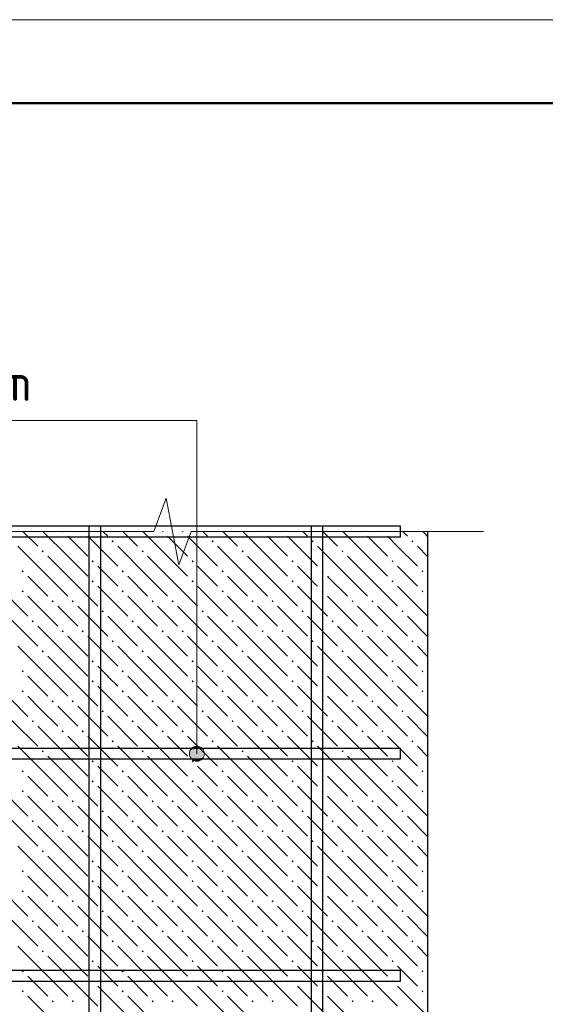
# Model space of a CAD drawing. Header units: millimetres. Extents: x 40580 to 1168286, y -220995 to 81020.
# Tile 293 of 419: x 731626 to 734782, y -92277 to -86368. Entities that reach past the tile are written whole.
import ezdxf

# ---------------------------------------------------------------- set-up
doc = ezdxf.new("R2010")
doc.units = ezdxf.units.MM
for name, color, linetype, lineweight in [('Standard', 7, 'Continuous', 25), ('ЖБ Перекрытие верхний уровень', 7, 'Continuous', 35), ('Позиционная метка номер позиции', 7, 'Continuous', 13), ('Примечания', 7, 'Continuous', 13), ('Фоновоя арматура Х1', 52, 'Continuous', 25)]:
    doc.layers.add(name, color=color, linetype=linetype, lineweight=lineweight)
doc.styles.add('ISOCPEUR', font='isocpeur.ttf')

msp = doc.modelspace()

# ---------------------------------------------------------------- hatches: boundary and pattern name
at = {"layer": 'ЖБ Перекрытие верхний уровень', "linetype": 'Continuous', "lineweight": -3, "transparency": 33554687}
for points in [[(731890, -89439.6), (731884.6, -89445), (731879.2, -89439.6)], [(732010, -89439.6), (732004.6, -89445), (731999.2, -89439.6)], [(732490, -89439.6), (732484.6, -89445), (732479.2, -89439.6)], [(732610, -89439.6), (732604.6, -89445), (732599.2, -89439.6)], [(733090, -89439.6), (733084.6, -89445), (733079.2, -89439.6)], [(733210, -89439.6), (733204.6, -89445), (733199.2, -89439.6)], [(733690, -89439.6), (733684.6, -89445), (733679.2, -89439.6)], [(733810, -89439.6), (733804.6, -89445), (733799.2, -89439.6)], [(732178.1, -89498.5), (732184.6, -89492), (732191.1, -89498.5), (732184.6, -89505)], [(732778.1, -89498.5), (732784.6, -89492), (732791.1, -89498.5), (732784.6, -89505)], [(733378.1, -89498.5), (733384.6, -89492), (733391.1, -89498.5), (733384.6, -89505)], [(733978.1, -89498.5), (733984.6, -89492), (733991.1, -89498.5), (733984.6, -89505)], [(731758.1, -89558.5), (731764.6, -89552), (731771.1, -89558.5), (731764.6, -89565)], [(732358.1, -89558.5), (732364.6, -89552), (732371.1, -89558.5), (732364.6, -89565)], [(732958.1, -89558.5), (732964.6, -89552), (732971.1, -89558.5), (732964.6, -89565)], [(733558.1, -89558.5), (733564.6, -89552), (733571.1, -89558.5), (733564.6, -89565)], [(732058.1, -89618.5), (732064.6, -89612), (732071.1, -89618.5), (732064.6, -89625)], [(732658.1, -89618.5), (732664.6, -89612), (732671.1, -89618.5), (732664.6, -89625)], [(733258.1, -89618.5), (733264.6, -89612), (733271.1, -89618.5), (733264.6, -89625)], [(733858.1, -89618.5), (733864.6, -89612), (733871.1, -89618.5), (733864.6, -89625)], [(731638.1, -89678.5), (731644.6, -89672), (731651.1, -89678.5), (731644.6, -89685)], [(732238.1, -89678.5), (732244.6, -89672), (732251.1, -89678.5), (732244.6, -89685)], [(732838.1, -89678.5), (732844.6, -89672), (732851.1, -89678.5), (732844.6, -89685)], [(733438.1, -89678.5), (733444.6, -89672), (733451.1, -89678.5), (733444.6, -89685)], [(734038.1, -89678.5), (734044.6, -89672), (734051.1, -89678.5), (734044.6, -89685)], [(732058.1, -89738.5), (732064.6, -89732), (732071.1, -89738.5), (732064.6, -89745)], [(732658.1, -89738.5), (732664.6, -89732), (732671.1, -89738.5), (732664.6, -89745)], [(733258.1, -89738.5), (733264.6, -89732), (733271.1, -89738.5), (733264.6, -89745)], [(733858.1, -89738.5), (733864.6, -89732), (733871.1, -89738.5), (733864.6, -89745)], [(731638.1, -89798.5), (731644.6, -89792), (731651.1, -89798.5), (731644.6, -89805)], [(732238.1, -89798.5), (732244.6, -89792), (732251.1, -89798.5), (732244.6, -89805)], [(732838.1, -89798.5), (732844.6, -89792), (732851.1, -89798.5), (732844.6, -89805)], [(733438.1, -89798.5), (733444.6, -89792), (733451.1, -89798.5), (733444.6, -89805)], [(734038.1, -89798.5), (734044.6, -89792), (734051.1, -89798.5), (734044.6, -89805)], [(731818.1, -89858.5), (731824.6, -89852), (731831.1, -89858.5), (731824.6, -89865)], [(731938.1, -89858.5), (731944.6, -89852), (731951.1, -89858.5), (731944.6, -89865)], [(732418.1, -89858.5), (732424.6, -89852), (732431.1, -89858.5), (732424.6, -89865)], [(732538.1, -89858.5), (732544.6, -89852), (732551.1, -89858.5), (732544.6, -89865)], [(733018.1, -89858.5), (733024.6, -89852), (733031.1, -89858.5), (733024.6, -89865)], [(733138.1, -89858.5), (733144.6, -89852), (733151.1, -89858.5), (733144.6, -89865)], [(733618.1, -89858.5), (733624.6, -89852), (733631.1, -89858.5), (733624.6, -89865)], [(733738.1, -89858.5), (733744.6, -89852), (733751.1, -89858.5), (733744.6, -89865)], [(732118.1, -89918.5), (732124.6, -89912), (732131.1, -89918.5), (732124.6, -89925)], [(732718.1, -89918.5), (732724.6, -89912), (732731.1, -89918.5), (732724.6, -89925)], [(733318.1, -89918.5), (733324.6, -89912), (733331.1, -89918.5), (733324.6, -89925)], [(733918.1, -89918.5), (733924.6, -89912), (733931.1, -89918.5), (733924.6, -89925)], [(731698.1, -89978.5), (731704.6, -89972), (731711.1, -89978.5), (731704.6, -89985)], [(732298.1, -89978.5), (732304.6, -89972), (732311.1, -89978.5), (732304.6, -89985)], [(733498.1, -89978.5), (733504.6, -89972), (733511.1, -89978.5), (733504.6, -89985)], [(731878.1, -90038.5), (731884.6, -90032), (731891.1, -90038.5), (731884.6, -90045)], [(731998.1, -90038.5), (732004.6, -90032), (732011.1, -90038.5), (732004.6, -90045)], [(732478.1, -90038.5), (732484.6, -90032), (732491.1, -90038.5), (732484.6, -90045)], [(732598.1, -90038.5), (732604.6, -90032), (732611.1, -90038.5), (732604.6, -90045)], [(733078.1, -90038.5), (733084.6, -90032), (733091.1, -90038.5), (733084.6, -90045)], [(733198.1, -90038.5), (733204.6, -90032), (733211.1, -90038.5), (733204.6, -90045)], [(733678.1, -90038.5), (733684.6, -90032), (733691.1, -90038.5), (733684.6, -90045)], [(733798.1, -90038.5), (733804.6, -90032), (733811.1, -90038.5), (733804.6, -90045)], [(732178.1, -90098.5), (732184.6, -90092), (732191.1, -90098.5), (732184.6, -90105)], [(732778.1, -90098.5), (732784.6, -90092), (732791.1, -90098.5), (732784.6, -90105)], [(733378.1, -90098.5), (733384.6, -90092), (733391.1, -90098.5), (733384.6, -90105)], [(733978.1, -90098.5), (733984.6, -90092), (733991.1, -90098.5), (733984.6, -90105)], [(731758.1, -90158.5), (731764.6, -90152), (731771.1, -90158.5), (731764.6, -90165)], [(732358.1, -90158.5), (732364.6, -90152), (732371.1, -90158.5), (732364.6, -90165)], [(732958.1, -90158.5), (732964.6, -90152), (732971.1, -90158.5), (732964.6, -90165)], [(733558.1, -90158.5), (733564.6, -90152), (733571.1, -90158.5), (733564.6, -90165)], [(732058.1, -90218.5), (732064.6, -90212), (732071.1, -90218.5), (732064.6, -90225)], [(732658.1, -90218.5), (732664.6, -90212), (732671.1, -90218.5), (732664.6, -90225)], [(733258.1, -90218.5), (733264.6, -90212), (733271.1, -90218.5), (733264.6, -90225)], [(733858.1, -90218.5), (733864.6, -90212), (733871.1, -90218.5), (733864.6, -90225)], [(731638.1, -90278.5), (731644.6, -90272), (731651.1, -90278.5), (731644.6, -90285)], [(732838.1, -90278.5), (732844.6, -90272), (732851.1, -90278.5), (732844.6, -90285)], [(733438.1, -90278.5), (733444.6, -90272), (733451.1, -90278.5), (733444.6, -90285)], [(734038.1, -90278.5), (734044.6, -90272), (734051.1, -90278.5), (734044.6, -90285)], [(732058.1, -90338.5), (732064.6, -90332), (732071.1, -90338.5), (732064.6, -90345)], [(732658.1, -90338.5), (732664.6, -90332), (732671.1, -90338.5), (732664.6, -90345)], [(733258.1, -90338.5), (733264.6, -90332), (733271.1, -90338.5), (733264.6, -90345)], [(733858.1, -90338.5), (733864.6, -90332), (733871.1, -90338.5), (733864.6, -90345)], [(731638.1, -90398.5), (731644.6, -90392), (731651.1, -90398.5), (731644.6, -90405)], [(732238.1, -90398.5), (732244.6, -90392), (732251.1, -90398.5), (732244.6, -90405)], [(732838.1, -90398.5), (732844.6, -90392), (732851.1, -90398.5), (732844.6, -90405)], [(733438.1, -90398.5), (733444.6, -90392), (733451.1, -90398.5), (733444.6, -90405)], [(734038.1, -90398.5), (734044.6, -90392), (734051.1, -90398.5), (734044.6, -90405)], [(731818.1, -90458.5), (731824.6, -90452), (731831.1, -90458.5), (731824.6, -90465)], [(731938.1, -90458.5), (731944.6, -90452), (731951.1, -90458.5), (731944.6, -90465)], [(732418.1, -90458.5), (732424.6, -90452), (732431.1, -90458.5), (732424.6, -90465)], [(732538.1, -90458.5), (732544.6, -90452), (732551.1, -90458.5), (732544.6, -90465)], [(733018.1, -90458.5), (733024.6, -90452), (733031.1, -90458.5), (733024.6, -90465)], [(733138.1, -90458.5), (733144.6, -90452), (733151.1, -90458.5), (733144.6, -90465)], [(733618.1, -90458.5), (733624.6, -90452), (733631.1, -90458.5), (733624.6, -90465)], [(733738.1, -90458.5), (733744.6, -90452), (733751.1, -90458.5), (733744.6, -90465)], [(732118.1, -90518.5), (732124.6, -90512), (732131.1, -90518.5), (732124.6, -90525)], [(732718.1, -90518.5), (732724.6, -90512), (732731.1, -90518.5), (732724.6, -90525)], [(733318.1, -90518.5), (733324.6, -90512), (733331.1, -90518.5), (733324.6, -90525)], [(733918.1, -90518.5), (733924.6, -90512), (733931.1, -90518.5), (733924.6, -90525)], [(731698.1, -90578.5), (731704.6, -90572), (731711.1, -90578.5), (731704.6, -90585)], [(732298.1, -90578.5), (732304.6, -90572), (732311.1, -90578.5), (732304.6, -90585)], [(732898.1, -90578.5), (732904.6, -90572), (732911.1, -90578.5), (732904.6, -90585)], [(733498.1, -90578.5), (733504.6, -90572), (733511.1, -90578.5), (733504.6, -90585)], [(731878.1, -90638.5), (731884.6, -90632), (731891.1, -90638.5), (731884.6, -90645)], [(731998.1, -90638.5), (732004.6, -90632), (732011.1, -90638.5), (732004.6, -90645)], [(732478.1, -90638.5), (732484.6, -90632), (732491.1, -90638.5), (732484.6, -90645)], [(732598.1, -90638.5), (732604.6, -90632), (732611.1, -90638.5), (732604.6, -90645)], [(733078.1, -90638.5), (733084.6, -90632), (733091.1, -90638.5), (733084.6, -90645)], [(733198.1, -90638.5), (733204.6, -90632), (733211.1, -90638.5), (733204.6, -90645)], [(733678.1, -90638.5), (733684.6, -90632), (733691.1, -90638.5), (733684.6, -90645)], [(733798.1, -90638.5), (733804.6, -90632), (733811.1, -90638.5), (733804.6, -90645)], [(732178.1, -90698.5), (732184.6, -90692), (732191.1, -90698.5), (732184.6, -90705)], [(732778.1, -90698.5), (732784.6, -90692), (732791.1, -90698.5), (732784.6, -90705)], [(733378.1, -90698.5), (733384.6, -90692), (733391.1, -90698.5), (733384.6, -90705)], [(733978.1, -90698.5), (733984.6, -90692), (733991.1, -90698.5), (733984.6, -90705)], [(731758.1, -90758.5), (731764.6, -90752), (731771.1, -90758.5), (731764.6, -90765)], [(732358.1, -90758.5), (732364.6, -90752), (732371.1, -90758.5), (732364.6, -90765)], [(732958.1, -90758.5), (732964.6, -90752), (732971.1, -90758.5), (732964.6, -90765)], [(733558.1, -90758.5), (733564.6, -90752), (733571.1, -90758.5), (733564.6, -90765)], [(732058.1, -90818.5), (732064.6, -90812), (732071.1, -90818.5), (732064.6, -90825)], [(732658.1, -90818.5), (732664.6, -90812), (732671.1, -90818.5), (732664.6, -90825)], [(733258.1, -90818.5), (733264.6, -90812), (733271.1, -90818.5), (733264.6, -90825)], [(733858.1, -90818.5), (733864.6, -90812), (733871.1, -90818.5), (733864.6, -90825)], [(731638.1, -90878.5), (731644.6, -90872), (731651.1, -90878.5), (731644.6, -90885)], [(732238.1, -90878.5), (732244.6, -90872), (732251.1, -90878.5), (732244.6, -90885)], [(732838.1, -90878.5), (732844.6, -90872), (732851.1, -90878.5), (732844.6, -90885)], [(733438.1, -90878.5), (733444.6, -90872), (733451.1, -90878.5), (733444.6, -90885)], [(734038.1, -90878.5), (734044.6, -90872), (734051.1, -90878.5), (734044.6, -90885)], [(732058.1, -90938.5), (732064.6, -90932), (732071.1, -90938.5), (732064.6, -90945)], [(732658.1, -90938.5), (732664.6, -90932), (732671.1, -90938.5), (732664.6, -90945)], [(733258.1, -90938.5), (733264.6, -90932), (733271.1, -90938.5), (733264.6, -90945)], [(733858.1, -90938.5), (733864.6, -90932), (733871.1, -90938.5), (733864.6, -90945)], [(731638.1, -90998.5), (731644.6, -90992), (731651.1, -90998.5), (731644.6, -91005)], [(732238.1, -90998.5), (732244.6, -90992), (732251.1, -90998.5), (732244.6, -91005)], [(732838.1, -90998.5), (732844.6, -90992), (732851.1, -90998.5), (732844.6, -91005)], [(733438.1, -90998.5), (733444.6, -90992), (733451.1, -90998.5), (733444.6, -91005)], [(734038.1, -90998.5), (734044.6, -90992), (734051.1, -90998.5), (734044.6, -91005)], [(731818.1, -91058.5), (731824.6, -91052), (731831.1, -91058.5), (731824.6, -91065)], [(731938.1, -91058.5), (731944.6, -91052), (731951.1, -91058.5), (731944.6, -91065)], [(732418.1, -91058.5), (732424.6, -91052), (732431.1, -91058.5), (732424.6, -91065)], [(732538.1, -91058.5), (732544.6, -91052), (732551.1, -91058.5), (732544.6, -91065)], [(733018.1, -91058.5), (733024.6, -91052), (733031.1, -91058.5), (733024.6, -91065)], [(733138.1, -91058.5), (733144.6, -91052), (733151.1, -91058.5), (733144.6, -91065)], [(733618.1, -91058.5), (733624.6, -91052), (733631.1, -91058.5), (733624.6, -91065)], [(733738.1, -91058.5), (733744.6, -91052), (733751.1, -91058.5), (733744.6, -91065)], [(732118.1, -91118.5), (732124.6, -91112), (732131.1, -91118.5), (732124.6, -91125)], [(732718.1, -91118.5), (732724.6, -91112), (732731.1, -91118.5), (732724.6, -91125)], [(733318.1, -91118.5), (733324.6, -91112), (733331.1, -91118.5), (733324.6, -91125)], [(733918.1, -91118.5), (733924.6, -91112), (733931.1, -91118.5), (733924.6, -91125)], [(731698.1, -91178.5), (731704.6, -91172), (731711.1, -91178.5), (731704.6, -91185)], [(732298.1, -91178.5), (732304.6, -91172), (732311.1, -91178.5), (732304.6, -91185)], [(732898.1, -91178.5), (732904.6, -91172), (732911.1, -91178.5), (732904.6, -91185)], [(733498.1, -91178.5), (733504.6, -91172), (733511.1, -91178.5), (733504.6, -91185)], [(731878.1, -91238.5), (731884.6, -91232), (731891.1, -91238.5), (731884.6, -91245)], [(731998.1, -91238.5), (732004.6, -91232), (732011.1, -91238.5), (732004.6, -91245)], [(732478.1, -91238.5), (732484.6, -91232), (732491.1, -91238.5), (732484.6, -91245)], [(732598.1, -91238.5), (732604.6, -91232), (732611.1, -91238.5), (732604.6, -91245)], [(733078.1, -91238.5), (733084.6, -91232), (733091.1, -91238.5), (733084.6, -91245)], [(733198.1, -91238.5), (733204.6, -91232), (733211.1, -91238.5), (733204.6, -91245)], [(733678.1, -91238.5), (733684.6, -91232), (733691.1, -91238.5), (733684.6, -91245)], [(733798.1, -91238.5), (733804.6, -91232), (733811.1, -91238.5), (733804.6, -91245)], [(732178.1, -91298.5), (732184.6, -91292), (732191.1, -91298.5), (732184.6, -91305)], [(732778.1, -91298.5), (732784.6, -91292), (732791.1, -91298.5), (732784.6, -91305)], [(733378.1, -91298.5), (733384.6, -91292), (733391.1, -91298.5), (733384.6, -91305)], [(733978.1, -91298.5), (733984.6, -91292), (733991.1, -91298.5), (733984.6, -91305)], [(731758.1, -91358.5), (731764.6, -91352), (731771.1, -91358.5), (731764.6, -91365)], [(732358.1, -91358.5), (732364.6, -91352), (732371.1, -91358.5), (732364.6, -91365)], [(732958.1, -91358.5), (732964.6, -91352), (732971.1, -91358.5), (732964.6, -91365)], [(733558.1, -91358.5), (733564.6, -91352), (733571.1, -91358.5), (733564.6, -91365)], [(732058.1, -91418.5), (732064.6, -91412), (732071.1, -91418.5), (732064.6, -91425)], [(732658.1, -91418.5), (732664.6, -91412), (732671.1, -91418.5), (732664.6, -91425)], [(733258.1, -91418.5), (733264.6, -91412), (733271.1, -91418.5), (733264.6, -91425)], [(733858.1, -91418.5), (733864.6, -91412), (733871.1, -91418.5), (733864.6, -91425)], [(731638.1, -91478.5), (731644.6, -91472), (731651.1, -91478.5), (731644.6, -91485)], [(732238.1, -91478.5), (732244.6, -91472), (732251.1, -91478.5), (732244.6, -91485)], [(732838.1, -91478.5), (732844.6, -91472), (732851.1, -91478.5), (732844.6, -91485)], [(733438.1, -91478.5), (733444.6, -91472), (733451.1, -91478.5), (733444.6, -91485)], [(734038.1, -91478.5), (734044.6, -91472), (734051.1, -91478.5), (734044.6, -91485)], [(732058.1, -91538.5), (732064.6, -91532), (732071.1, -91538.5), (732064.6, -91545)], [(732658.1, -91538.5), (732664.6, -91532), (732671.1, -91538.5), (732664.6, -91545)], [(733258.1, -91538.5), (733264.6, -91532), (733271.1, -91538.5), (733264.6, -91545)], [(733858.1, -91538.5), (733864.6, -91532), (733871.1, -91538.5), (733864.6, -91545)], [(731638.1, -91598.5), (731644.6, -91592), (731651.1, -91598.5), (731644.6, -91605)], [(732238.1, -91598.5), (732244.6, -91592), (732251.1, -91598.5), (732244.6, -91605)], [(732838.1, -91598.5), (732844.6, -91592), (732851.1, -91598.5), (732844.6, -91605)], [(733438.1, -91598.5), (733444.6, -91592), (733451.1, -91598.5), (733444.6, -91605)], [(734038.1, -91598.5), (734044.6, -91592), (734051.1, -91598.5), (734044.6, -91605)], [(731818.1, -91658.5), (731824.6, -91652), (731831.1, -91658.5), (731824.6, -91665)], [(731938.1, -91658.5), (731944.6, -91652), (731951.1, -91658.5), (731944.6, -91665)], [(732418.1, -91658.5), (732424.6, -91652), (732431.1, -91658.5), (732424.6, -91665)], [(732538.1, -91658.5), (732544.6, -91652), (732551.1, -91658.5), (732544.6, -91665)], [(733018.1, -91658.5), (733024.6, -91652), (733031.1, -91658.5), (733024.6, -91665)], [(733138.1, -91658.5), (733144.6, -91652), (733151.1, -91658.5), (733144.6, -91665)], [(733618.1, -91658.5), (733624.6, -91652), (733631.1, -91658.5), (733624.6, -91665)], [(733738.1, -91658.5), (733744.6, -91652), (733751.1, -91658.5), (733744.6, -91665)], [(732118.1, -91718.5), (732124.6, -91712), (732131.1, -91718.5), (732124.6, -91725)], [(732718.1, -91718.5), (732724.6, -91712), (732731.1, -91718.5), (732724.6, -91725)], [(733318.1, -91718.5), (733324.6, -91712), (733331.1, -91718.5), (733324.6, -91725)], [(733918.1, -91718.5), (733924.6, -91712), (733931.1, -91718.5), (733924.6, -91725)], [(731698.1, -91778.5), (731704.6, -91772), (731711.1, -91778.5), (731704.6, -91785)], [(732298.1, -91778.5), (732304.6, -91772), (732311.1, -91778.5), (732304.6, -91785)], [(732898.1, -91778.5), (732904.6, -91772), (732911.1, -91778.5), (732904.6, -91785)], [(733498.1, -91778.5), (733504.6, -91772), (733511.1, -91778.5), (733504.6, -91785)], [(731878.1, -91838.5), (731884.6, -91832), (731891.1, -91838.5), (731884.6, -91845)], [(731998.1, -91838.5), (732004.6, -91832), (732011.1, -91838.5), (732004.6, -91845)], [(732478.1, -91838.5), (732484.6, -91832), (732491.1, -91838.5), (732484.6, -91845)], [(732598.1, -91838.5), (732604.6, -91832), (732611.1, -91838.5), (732604.6, -91845)], [(733078.1, -91838.5), (733084.6, -91832), (733091.1, -91838.5), (733084.6, -91845)], [(733198.1, -91838.5), (733204.6, -91832), (733211.1, -91838.5), (733204.6, -91845)], [(733678.1, -91838.5), (733684.6, -91832), (733691.1, -91838.5), (733684.6, -91845)], [(733798.1, -91838.5), (733804.6, -91832), (733811.1, -91838.5), (733804.6, -91845)], [(732178.1, -91898.5), (732184.6, -91892), (732191.1, -91898.5), (732184.6, -91905)], [(732778.1, -91898.5), (732784.6, -91892), (732791.1, -91898.5), (732784.6, -91905)], [(733378.1, -91898.5), (733384.6, -91892), (733391.1, -91898.5), (733384.6, -91905)], [(733978.1, -91898.5), (733984.6, -91892), (733991.1, -91898.5), (733984.6, -91905)], [(731758.1, -91958.5), (731764.6, -91952), (731771.1, -91958.5), (731764.6, -91965)], [(732358.1, -91958.5), (732364.6, -91952), (732371.1, -91958.5), (732364.6, -91965)], [(732958.1, -91958.5), (732964.6, -91952), (732971.1, -91958.5), (732964.6, -91965)], [(733558.1, -91958.5), (733564.6, -91952), (733571.1, -91958.5), (733564.6, -91965)], [(732058.1, -92018.5), (732064.6, -92012), (732071.1, -92018.5), (732064.6, -92025)], [(732658.1, -92018.5), (732664.6, -92012), (732671.1, -92018.5), (732664.6, -92025)], [(733258.1, -92018.5), (733264.6, -92012), (733271.1, -92018.5), (733264.6, -92025)], [(733858.1, -92018.5), (733864.6, -92012), (733871.1, -92018.5), (733864.6, -92025)], [(731638.1, -92078.5), (731644.6, -92072), (731651.1, -92078.5), (731644.6, -92085)], [(732238.1, -92078.5), (732244.6, -92072), (732251.1, -92078.5), (732244.6, -92085)], [(732838.1, -92078.5), (732844.6, -92072), (732851.1, -92078.5), (732844.6, -92085)], [(733438.1, -92078.5), (733444.6, -92072), (733451.1, -92078.5), (733444.6, -92085)], [(734038.1, -92078.5), (734044.6, -92072), (734051.1, -92078.5), (734044.6, -92085)], [(732058.1, -92138.5), (732064.6, -92132), (732071.1, -92138.5), (732064.6, -92145)], [(732658.1, -92138.5), (732664.6, -92132), (732671.1, -92138.5), (732664.6, -92145)], [(733258.1, -92138.5), (733264.6, -92132), (733271.1, -92138.5), (733264.6, -92145)], [(733858.1, -92138.5), (733864.6, -92132), (733871.1, -92138.5), (733864.6, -92145)], [(731638.1, -92198.5), (731644.6, -92192), (731651.1, -92198.5), (731644.6, -92205)], [(732238.1, -92198.5), (732244.6, -92192), (732251.1, -92198.5), (732244.6, -92205)], [(732838.1, -92198.5), (732844.6, -92192), (732851.1, -92198.5), (732844.6, -92205)], [(733438.1, -92198.5), (733444.6, -92192), (733451.1, -92198.5), (733444.6, -92205)], [(734038.1, -92198.5), (734044.6, -92192), (734051.1, -92198.5), (734044.6, -92205)], [(731818.1, -92258.5), (731824.6, -92252), (731831.1, -92258.5), (731824.6, -92265)], [(731938.1, -92258.5), (731944.6, -92252), (731951.1, -92258.5), (731944.6, -92265)], [(732418.1, -92258.5), (732424.6, -92252), (732431.1, -92258.5), (732424.6, -92265)], [(732538.1, -92258.5), (732544.6, -92252), (732551.1, -92258.5), (732544.6, -92265)], [(733018.1, -92258.5), (733024.6, -92252), (733031.1, -92258.5), (733024.6, -92265)], [(733138.1, -92258.5), (733144.6, -92252), (733151.1, -92258.5), (733144.6, -92265)], [(733618.1, -92258.5), (733624.6, -92252), (733631.1, -92258.5), (733624.6, -92265)], [(733738.1, -92258.5), (733744.6, -92252), (733751.1, -92258.5), (733744.6, -92265)]]:
    msp.add_hatch(color=7, dxfattribs=at).paths.add_polyline_path(points, flags=16)
h = msp.add_hatch(color=7, dxfattribs=at)
h.paths.add_polyline_path([(732907.2, -89974.6), (732898.1, -89978.5), (732904.6, -89972)], flags=16)
h.paths.add_polyline_path([(732907.2, -89974.6), (732898.2, -89978.6), (732904.6, -89985), (732911.1, -89978.5)])
h.paths.add_polyline_path([(732907.2, -89974.6), (732898.2, -89978.6), (732898.1, -89978.5)], flags=16)
h = msp.add_hatch(color=7, dxfattribs=at)
h.paths.add_polyline_path([(732248.3, -90275.7), (732238.1, -90278.5), (732244.6, -90272)], flags=16)
h.paths.add_polyline_path([(732248.3, -90275.7), (732239.4, -90279.8), (732244.6, -90285), (732251.1, -90278.5)])
h.paths.add_polyline_path([(732248.3, -90275.7), (732239.4, -90279.8), (732238.1, -90278.5)], flags=16)
at = {"layer": 'Позиционная метка номер позиции', "linetype": 'Continuous', "lineweight": 13, "transparency": 33554687}
for points in [[(732645.1, -90772.9), (732735.2, -90772.9), (732728.9, -90750.4)], [(732645.1, -90772.9), (732728.9, -90750.4), (732651.4, -90750.4)], [(732651.4, -90750.4), (732728.9, -90750.4), (732712.7, -90734.2)], [(732651.4, -90750.4), (732712.7, -90734.2), (732667.6, -90734.2)], [(732667.6, -90734.2), (732712.7, -90734.2), (732690.2, -90727.9)], [(732651.4, -90795.4), (732735.2, -90772.9), (732645.1, -90772.9)], [(732651.4, -90795.4), (732728.9, -90795.4), (732735.2, -90772.9)], [(732667.6, -90811.6), (732728.9, -90795.4), (732651.4, -90795.4)], [(732667.6, -90811.6), (732712.7, -90811.6), (732728.9, -90795.4)], [(732712.7, -90811.6), (732667.6, -90811.6), (732690.2, -90817.9)]]:
    msp.add_hatch(color=7, dxfattribs=at).paths.add_polyline_path(points)

# ---------------------------------------------------------------- linework, layer by layer
at = {"color": 38, "linetype": 'Continuous', "lineweight": 25, "true_color": 0x5f1e0f, "transparency": 33554687}
for points in [[(733910.7, -89472.9), (725977.4, -89472.9), (725977.4, -89406.2), (733910.7, -89406.2), (733910.7, -89472.9)], [(733910.7, -90806.2), (725977.4, -90806.2), (725977.4, -90739.6), (733910.7, -90739.6), (733910.7, -90806.2)], [(733910.7, -92139.6), (725977.4, -92139.6), (725977.4, -92072.9), (733910.7, -92072.9), (733910.7, -92139.6)]]:
    msp.add_lwpolyline(points, dxfattribs=at)
at = {"layer": 'Standard', "color": 7, "linetype": 'Continuous', "lineweight": 13, "transparency": 33554687}
msp.add_lwpolyline([(711868.3, -128368.4), (741568.3, -128368.4), (741568.3, -86368.4), (711868.3, -86368.4), (711868.3, -128368.4)], close=True, dxfattribs=at)
at = {"layer": 'Standard', "color": 7, "linetype": 'Continuous', "lineweight": 50, "transparency": 33554687}
msp.add_lwpolyline([(713868.3, -86868.4), (741068.3, -86868.4), (741068.3, -127868.4), (713868.3, -127868.4), (713868.3, -86868.4)], close=True, dxfattribs=at)
at = {"layer": 'ЖБ Перекрытие верхний уровень', "color": 9, "linetype": 'Continuous', "lineweight": -3, "true_color": 0xc7c7c7, "transparency": 33554687}
for p, q in [((731645.7, -89439.6), (731734.6, -89528.5)), ((731914.6, -89588.5), (731765.7, -89439.6)), ((732125.7, -89439.6), (732154.6, -89468.5)), ((732245.7, -89439.6), (732334.6, -89528.5)), ((732514.6, -89588.5), (732365.7, -89439.6)), ((732725.7, -89439.6), (732754.6, -89468.5)), ((732845.7, -89439.6), (732934.6, -89528.5)), ((733114.6, -89588.5), (732965.7, -89439.6)), ((733325.7, -89439.6), (733354.6, -89468.5)), ((733445.7, -89439.6), (733534.6, -89528.5)), ((733714.6, -89588.5), (733565.7, -89439.6)), ((733925.7, -89439.6), (733954.6, -89468.5)), ((731914.6, -89468.5), (732034.6, -89588.5)), ((732034.6, -89468.5), (732214.6, -89648.5)), ((732514.6, -89468.5), (732634.6, -89588.5)), ((732634.6, -89468.5), (732814.6, -89648.5)), ((733114.6, -89468.5), (733234.6, -89588.5)), ((733234.6, -89468.5), (733414.6, -89648.5)), ((731794.6, -89708.5), (731614.6, -89528.5)), ((732394.6, -89708.5), (732214.6, -89528.5)), ((732994.6, -89708.5), (732814.6, -89528.5)), ((734077.4, -89591.3), (734014.6, -89528.5)), ((731794.6, -89588.5), (731914.6, -89708.5)), ((731914.6, -89588.5), (732034.6, -89708.5)), ((732394.6, -89588.5), (732514.6, -89708.5)), ((732514.6, -89588.5), (732634.6, -89708.5)), ((732994.6, -89588.5), (733114.6, -89708.5)), ((733114.6, -89588.5), (733234.6, -89708.5)), ((732154.6, -89708.5), (732094.6, -89648.5)), ((732754.6, -89708.5), (732694.6, -89648.5)), ((733354.6, -89708.5), (733294.6, -89648.5)), ((733954.6, -89708.5), (733894.6, -89648.5)), ((731674.6, -89708.5), (731794.6, -89828.5)), ((731794.6, -89708.5), (731914.6, -89828.5)), ((731914.6, -89708.5), (732094.6, -89888.5)), ((732214.6, -89768.5), (732154.6, -89708.5)), ((732274.6, -89708.5), (732394.6, -89828.5)), ((732394.6, -89708.5), (732514.6, -89828.5)), ((732514.6, -89708.5), (732694.6, -89888.5)), ((732814.6, -89768.5), (732754.6, -89708.5)), ((732874.6, -89708.5), (732994.6, -89828.5)), ((732994.6, -89708.5), (733114.6, -89828.5)), ((733594.6, -89708.5), (733714.6, -89828.5)), ((733714.6, -89708.5), (733894.6, -89888.5)), ((734014.6, -89768.5), (733954.6, -89708.5)), ((734074.6, -89708.5), (734077.4, -89711.3)), ((731494.6, -89768.5), (731674.6, -89948.5)), ((732094.6, -89768.5), (732274.6, -89948.5)), ((732694.6, -89768.5), (732874.6, -89948.5)), ((733894.6, -89768.5), (734074.6, -89948.5)), ((731674.6, -89828.5), (731854.6, -90008.5)), ((732274.6, -89828.5), (732454.6, -90008.5)), ((733474.6, -89828.5), (733654.6, -90008.5)), ((734074.6, -89828.5), (734077.4, -89831.3)), ((731914.6, -89948.5), (731854.6, -89888.5)), ((731974.6, -89888.5), (732154.6, -90068.5)), ((732514.6, -89948.5), (732454.6, -89888.5)), ((733174.6, -89888.5), (733354.6, -90068.5)), ((733714.6, -89948.5), (733654.6, -89888.5)), ((733774.6, -89888.5), (733954.6, -90068.5)), ((731554.6, -89948.5), (731734.6, -90128.5)), ((731974.6, -90008.5), (731914.6, -89948.5)), ((732154.6, -89948.5), (732334.6, -90128.5)), ((732574.6, -90008.5), (732514.6, -89948.5)), ((733174.6, -90008.5), (733114.6, -89948.5)), ((733354.6, -89948.5), (733534.6, -90128.5)), ((733774.6, -90008.5), (733714.6, -89948.5)), ((733954.6, -89948.5), (734077.4, -90071.3)), ((731914.6, -90188.5), (731734.6, -90008.5)), ((733114.6, -90188.5), (732934.6, -90008.5)), ((733714.6, -90188.5), (733534.6, -90008.5)), ((731914.6, -90068.5), (732034.6, -90188.5)), ((732034.6, -90068.5), (732214.6, -90248.5)), ((733114.6, -90068.5), (733234.6, -90188.5)), ((733234.6, -90068.5), (733414.6, -90248.5)), ((733714.6, -90068.5), (733834.6, -90188.5)), ((733834.6, -90068.5), (734014.6, -90248.5)), ((731794.6, -90308.5), (731614.6, -90128.5)), ((732994.6, -90308.5), (732814.6, -90128.5)), ((733594.6, -90308.5), (733414.6, -90128.5)), ((734077.4, -90191.3), (734014.6, -90128.5)), ((731794.6, -90188.5), (731914.6, -90308.5)), ((731914.6, -90188.5), (732034.6, -90308.5)), ((732514.6, -90188.5), (732634.6, -90308.5)), ((732994.6, -90188.5), (733114.6, -90308.5)), ((733114.6, -90188.5), (733234.6, -90308.5)), ((733594.6, -90188.5), (733714.6, -90308.5)), ((733714.6, -90188.5), (733834.6, -90308.5)), ((732154.6, -90308.5), (732094.6, -90248.5)), ((732754.6, -90308.5), (732694.6, -90248.5)), ((733354.6, -90308.5), (733294.6, -90248.5)), ((733954.6, -90308.5), (733894.6, -90248.5)), ((731674.6, -90308.5), (731794.6, -90428.5)), ((732274.6, -90308.5), (732394.6, -90428.5)), ((732394.6, -90308.5), (732514.6, -90428.5)), ((732514.6, -90308.5), (732694.6, -90488.5)), ((732814.6, -90368.5), (732754.6, -90308.5)), ((732874.6, -90308.5), (732994.6, -90428.5)), ((732994.6, -90308.5), (733114.6, -90428.5)), ((733114.6, -90308.5), (733294.6, -90488.5)), ((733414.6, -90368.5), (733354.6, -90308.5)), ((733474.6, -90308.5), (733594.6, -90428.5)), ((733594.6, -90308.5), (733714.6, -90428.5)), ((733714.6, -90308.5), (733894.6, -90488.5)), ((734014.6, -90368.5), (733954.6, -90308.5)), ((734074.6, -90308.5), (734077.4, -90311.3)), ((732094.6, -90368.5), (732274.6, -90548.5)), ((732694.6, -90368.5), (732874.6, -90548.5)), ((733294.6, -90368.5), (733474.6, -90548.5)), ((733894.6, -90368.5), (734074.6, -90548.5)), ((732274.6, -90428.5), (732454.6, -90608.5)), ((732874.6, -90428.5), (733054.6, -90608.5)), ((733474.6, -90428.5), (733654.6, -90608.5)), ((734074.6, -90428.5), (734077.4, -90431.3)), ((731914.6, -90548.5), (731854.6, -90488.5)), ((731974.6, -90488.5), (732154.6, -90668.5)), ((732514.6, -90548.5), (732454.6, -90488.5)), ((732574.6, -90488.5), (732754.6, -90668.5)), ((733114.6, -90548.5), (733054.6, -90488.5)), ((733174.6, -90488.5), (733354.6, -90668.5)), ((733714.6, -90548.5), (733654.6, -90488.5)), ((733774.6, -90488.5), (733954.6, -90668.5)), ((731974.6, -90608.5), (731914.6, -90548.5)), ((732154.6, -90548.5), (732334.6, -90728.5)), ((732574.6, -90608.5), (732514.6, -90548.5)), ((732754.6, -90548.5), (732934.6, -90728.5)), ((733174.6, -90608.5), (733114.6, -90548.5)), ((733354.6, -90548.5), (733534.6, -90728.5)), ((733774.6, -90608.5), (733714.6, -90548.5)), ((733954.6, -90548.5), (734077.4, -90671.3)), ((731914.6, -90788.5), (731734.6, -90608.5)), ((732514.6, -90788.5), (732334.6, -90608.5)), ((733114.6, -90788.5), (732934.6, -90608.5)), ((733714.6, -90788.5), (733534.6, -90608.5)), ((731914.6, -90668.5), (732034.6, -90788.5)), ((732034.6, -90668.5), (732214.6, -90848.5)), ((732514.6, -90668.5), (732634.6, -90788.5)), ((732634.6, -90668.5), (732814.6, -90848.5)), ((733114.6, -90668.5), (733234.6, -90788.5)), ((733234.6, -90668.5), (733414.6, -90848.5)), ((733714.6, -90668.5), (733834.6, -90788.5)), ((733834.6, -90668.5), (734014.6, -90848.5)), ((731794.6, -90908.5), (731614.6, -90728.5)), ((732394.6, -90908.5), (732214.6, -90728.5)), ((732994.6, -90908.5), (732814.6, -90728.5)), ((733594.6, -90908.5), (733414.6, -90728.5)), ((734077.4, -90791.3), (734014.6, -90728.5)), ((731794.6, -90788.5), (731914.6, -90908.5)), ((731914.6, -90788.5), (732034.6, -90908.5)), ((732394.6, -90788.5), (732514.6, -90908.5)), ((732514.6, -90788.5), (732634.6, -90908.5)), ((732994.6, -90788.5), (733114.6, -90908.5)), ((733114.6, -90788.5), (733234.6, -90908.5)), ((733594.6, -90788.5), (733714.6, -90908.5)), ((733714.6, -90788.5), (733834.6, -90908.5)), ((732154.6, -90908.5), (732094.6, -90848.5)), ((732754.6, -90908.5), (732694.6, -90848.5)), ((733354.6, -90908.5), (733294.6, -90848.5)), ((733954.6, -90908.5), (733894.6, -90848.5)), ((731674.6, -90908.5), (731794.6, -91028.5)), ((731794.6, -90908.5), (731914.6, -91028.5)), ((731914.6, -90908.5), (732094.6, -91088.5)), ((732214.6, -90968.5), (732154.6, -90908.5)), ((732274.6, -90908.5), (732394.6, -91028.5)), ((732394.6, -90908.5), (732514.6, -91028.5)), ((732514.6, -90908.5), (732694.6, -91088.5)), ((732814.6, -90968.5), (732754.6, -90908.5)), ((732874.6, -90908.5), (732994.6, -91028.5)), ((732994.6, -90908.5), (733114.6, -91028.5)), ((733114.6, -90908.5), (733294.6, -91088.5)), ((733414.6, -90968.5), (733354.6, -90908.5)), ((733474.6, -90908.5), (733594.6, -91028.5)), ((733594.6, -90908.5), (733714.6, -91028.5)), ((733714.6, -90908.5), (733894.6, -91088.5)), ((734014.6, -90968.5), (733954.6, -90908.5)), ((734074.6, -90908.5), (734077.4, -90911.3)), ((731494.6, -90968.5), (731674.6, -91148.5)), ((732094.6, -90968.5), (732274.6, -91148.5)), ((732694.6, -90968.5), (732874.6, -91148.5)), ((733294.6, -90968.5), (733474.6, -91148.5)), ((733894.6, -90968.5), (734074.6, -91148.5)), ((731674.6, -91028.5), (731854.6, -91208.5)), ((732274.6, -91028.5), (732454.6, -91208.5)), ((732874.6, -91028.5), (733054.6, -91208.5)), ((733474.6, -91028.5), (733654.6, -91208.5)), ((734074.6, -91028.5), (734077.4, -91031.3)), ((731914.6, -91148.5), (731854.6, -91088.5)), ((731974.6, -91088.5), (732154.6, -91268.5)), ((732514.6, -91148.5), (732454.6, -91088.5)), ((732574.6, -91088.5), (732754.6, -91268.5)), ((733114.6, -91148.5), (733054.6, -91088.5)), ((733174.6, -91088.5), (733354.6, -91268.5)), ((733714.6, -91148.5), (733654.6, -91088.5)), ((733774.6, -91088.5), (733954.6, -91268.5)), ((731554.6, -91148.5), (731734.6, -91328.5)), ((731974.6, -91208.5), (731914.6, -91148.5)), ((732154.6, -91148.5), (732334.6, -91328.5)), ((732574.6, -91208.5), (732514.6, -91148.5)), ((732754.6, -91148.5), (732934.6, -91328.5)), ((733174.6, -91208.5), (733114.6, -91148.5)), ((733354.6, -91148.5), (733534.6, -91328.5)), ((733774.6, -91208.5), (733714.6, -91148.5)), ((733954.6, -91148.5), (734077.4, -91271.3)), ((731914.6, -91388.5), (731734.6, -91208.5)), ((732514.6, -91388.5), (732334.6, -91208.5)), ((733114.6, -91388.5), (732934.6, -91208.5)), ((733714.6, -91388.5), (733534.6, -91208.5)), ((731914.6, -91268.5), (732034.6, -91388.5)), ((732034.6, -91268.5), (732214.6, -91448.5)), ((732514.6, -91268.5), (732634.6, -91388.5)), ((732634.6, -91268.5), (732814.6, -91448.5)), ((733114.6, -91268.5), (733234.6, -91388.5)), ((733234.6, -91268.5), (733414.6, -91448.5)), ((733714.6, -91268.5), (733834.6, -91388.5)), ((733834.6, -91268.5), (734014.6, -91448.5)), ((731794.6, -91508.5), (731614.6, -91328.5)), ((732394.6, -91508.5), (732214.6, -91328.5)), ((732994.6, -91508.5), (732814.6, -91328.5)), ((733594.6, -91508.5), (733414.6, -91328.5)), ((734077.4, -91391.3), (734014.6, -91328.5)), ((731794.6, -91388.5), (731914.6, -91508.5)), ((731914.6, -91388.5), (732034.6, -91508.5)), ((732394.6, -91388.5), (732514.6, -91508.5)), ((732514.6, -91388.5), (732634.6, -91508.5)), ((732994.6, -91388.5), (733114.6, -91508.5)), ((733114.6, -91388.5), (733234.6, -91508.5)), ((733594.6, -91388.5), (733714.6, -91508.5)), ((733714.6, -91388.5), (733834.6, -91508.5)), ((732154.6, -91508.5), (732094.6, -91448.5)), ((732754.6, -91508.5), (732694.6, -91448.5)), ((733354.6, -91508.5), (733294.6, -91448.5)), ((733954.6, -91508.5), (733894.6, -91448.5)), ((731674.6, -91508.5), (731794.6, -91628.5)), ((731794.6, -91508.5), (731914.6, -91628.5)), ((731914.6, -91508.5), (732094.6, -91688.5)), ((732214.6, -91568.5), (732154.6, -91508.5)), ((732274.6, -91508.5), (732394.6, -91628.5)), ((732394.6, -91508.5), (732514.6, -91628.5)), ((732514.6, -91508.5), (732694.6, -91688.5)), ((732814.6, -91568.5), (732754.6, -91508.5)), ((732874.6, -91508.5), (732994.6, -91628.5)), ((732994.6, -91508.5), (733114.6, -91628.5)), ((733114.6, -91508.5), (733294.6, -91688.5)), ((733414.6, -91568.5), (733354.6, -91508.5)), ((733474.6, -91508.5), (733594.6, -91628.5)), ((733594.6, -91508.5), (733714.6, -91628.5)), ((733714.6, -91508.5), (733894.6, -91688.5)), ((734014.6, -91568.5), (733954.6, -91508.5)), ((734074.6, -91508.5), (734077.4, -91511.3)), ((731494.6, -91568.5), (731674.6, -91748.5)), ((732094.6, -91568.5), (732274.6, -91748.5)), ((732694.6, -91568.5), (732874.6, -91748.5)), ((733294.6, -91568.5), (733474.6, -91748.5)), ((733894.6, -91568.5), (734074.6, -91748.5)), ((731674.6, -91628.5), (731854.6, -91808.5)), ((732274.6, -91628.5), (732454.6, -91808.5)), ((732874.6, -91628.5), (733054.6, -91808.5)), ((733474.6, -91628.5), (733654.6, -91808.5)), ((734074.6, -91628.5), (734077.4, -91631.3)), ((731914.6, -91748.5), (731854.6, -91688.5)), ((731974.6, -91688.5), (732154.6, -91868.5)), ((732514.6, -91748.5), (732454.6, -91688.5)), ((732574.6, -91688.5), (732754.6, -91868.5)), ((733114.6, -91748.5), (733054.6, -91688.5)), ((733174.6, -91688.5), (733354.6, -91868.5)), ((733714.6, -91748.5), (733654.6, -91688.5)), ((733774.6, -91688.5), (733954.6, -91868.5)), ((731554.6, -91748.5), (731734.6, -91928.5)), ((731974.6, -91808.5), (731914.6, -91748.5)), ((732154.6, -91748.5), (732334.6, -91928.5)), ((732574.6, -91808.5), (732514.6, -91748.5)), ((732754.6, -91748.5), (732934.6, -91928.5)), ((733174.6, -91808.5), (733114.6, -91748.5)), ((733354.6, -91748.5), (733534.6, -91928.5)), ((733774.6, -91808.5), (733714.6, -91748.5)), ((733954.6, -91748.5), (734077.4, -91871.3)), ((731914.6, -91988.5), (731734.6, -91808.5)), ((732514.6, -91988.5), (732334.6, -91808.5)), ((733114.6, -91988.5), (732934.6, -91808.5)), ((733714.6, -91988.5), (733534.6, -91808.5)), ((731914.6, -91868.5), (732034.6, -91988.5)), ((732034.6, -91868.5), (732214.6, -92048.5)), ((732514.6, -91868.5), (732634.6, -91988.5)), ((732634.6, -91868.5), (732814.6, -92048.5)), ((733114.6, -91868.5), (733234.6, -91988.5)), ((733234.6, -91868.5), (733414.6, -92048.5)), ((733714.6, -91868.5), (733834.6, -91988.5)), ((733834.6, -91868.5), (734014.6, -92048.5)), ((731794.6, -92108.5), (731614.6, -91928.5)), ((732394.6, -92108.5), (732214.6, -91928.5)), ((732994.6, -92108.5), (732814.6, -91928.5)), ((733594.6, -92108.5), (733414.6, -91928.5)), ((734077.4, -91991.3), (734014.6, -91928.5)), ((731794.6, -91988.5), (731914.6, -92108.5)), ((731914.6, -91988.5), (732034.6, -92108.5)), ((732394.6, -91988.5), (732514.6, -92108.5)), ((732514.6, -91988.5), (732634.6, -92108.5)), ((732994.6, -91988.5), (733114.6, -92108.5)), ((733114.6, -91988.5), (733234.6, -92108.5)), ((733594.6, -91988.5), (733714.6, -92108.5)), ((733714.6, -91988.5), (733834.6, -92108.5)), ((732154.6, -92108.5), (732094.6, -92048.5)), ((732754.6, -92108.5), (732694.6, -92048.5)), ((733354.6, -92108.5), (733294.6, -92048.5)), ((733954.6, -92108.5), (733894.6, -92048.5)), ((731674.6, -92108.5), (731794.6, -92228.5)), ((731794.6, -92108.5), (731914.6, -92228.5)), ((731914.6, -92108.5), (732094.6, -92288.5)), ((732214.6, -92168.5), (732154.6, -92108.5)), ((732274.6, -92108.5), (732394.6, -92228.5)), ((732394.6, -92108.5), (732514.6, -92228.5)), ((732514.6, -92108.5), (732694.6, -92288.5)), ((732814.6, -92168.5), (732754.6, -92108.5)), ((732874.6, -92108.5), (732994.6, -92228.5)), ((732994.6, -92108.5), (733114.6, -92228.5)), ((733114.6, -92108.5), (733294.6, -92288.5)), ((733414.6, -92168.5), (733354.6, -92108.5)), ((733474.6, -92108.5), (733594.6, -92228.5)), ((733594.6, -92108.5), (733714.6, -92228.5)), ((733714.6, -92108.5), (733894.6, -92288.5)), ((734014.6, -92168.5), (733954.6, -92108.5)), ((734074.6, -92108.5), (734077.4, -92111.3)), ((732094.6, -92168.5), (732274.6, -92348.5)), ((732694.6, -92168.5), (732874.6, -92348.5)), ((733294.6, -92168.5), (733474.6, -92348.5)), ((733894.6, -92168.5), (734074.6, -92348.5)), ((731674.6, -92228.5), (731854.6, -92408.5)), ((732274.6, -92228.5), (732454.6, -92408.5)), ((732874.6, -92228.5), (733054.6, -92408.5)), ((733474.6, -92228.5), (733654.6, -92408.5)), ((734074.6, -92228.5), (734077.4, -92231.3))]:
    msp.add_line(p, q, dxfattribs=at)
at = {"layer": 'ЖБ Перекрытие верхний уровень', "color": 7, "linetype": 'Continuous', "lineweight": -3, "transparency": 33554687}
msp.add_line((734077.4, -97439.6), (734077.4, -89439.6), dxfattribs=at)
at = {"layer": 'ЖБ Перекрытие верхний уровень', "color": 9, "linetype": 'Continuous', "lineweight": -3, "true_color": 0xc7c7c7, "transparency": 33554687}
for points in [[(734045.7, -89439.6), (734055.6, -89449.5), (734055.6, -89449.5), (734077.4, -89471.3)], [(733714.6, -89468.5), (733808.6, -89562.5), (733808.6, -89562.5), (733834.6, -89588.5)], [(733834.6, -89468.5), (733890.9, -89524.8), (733890.9, -89524.8), (734014.6, -89648.5)], [(733594.6, -89708.5), (733561.5, -89675.4), (733561.5, -89675.4), (733414.6, -89528.5)], [(733594.6, -89588.5), (733643.9, -89637.8), (733643.9, -89637.8), (733714.6, -89708.5)], [(733714.6, -89588.5), (733726.2, -89600.1), (733726.2, -89600.1), (733834.6, -89708.5)], [(733114.6, -89708.5), (733232.1, -89826), (733232.1, -89826), (733294.6, -89888.5)], [(733414.6, -89768.5), (733396.8, -89750.7), (733396.8, -89750.7), (733354.6, -89708.5)], [(733474.6, -89708.5), (733479.2, -89713.1), (733479.2, -89713.1), (733594.6, -89828.5)], [(733294.6, -89768.5), (733314.5, -89788.4), (733314.5, -89788.4), (733474.6, -89948.5)], [(732874.6, -89828.5), (732985, -89939), (732985, -89939), (733054.6, -90008.5)], [(732574.6, -89888.5), (732738, -90051.9), (732738, -90051.9), (732754.6, -90068.5)], [(733114.6, -89948.5), (733067.4, -89901.3), (733067.4, -89901.3), (733054.6, -89888.5)], [(732754.6, -89948.5), (732820.3, -90014.2), (732820.3, -90014.2), (732934.6, -90128.5)], [(732514.6, -90188.5), (732490.9, -90164.8), (732490.9, -90164.8), (732334.6, -90008.5)], [(732514.6, -90068.5), (732573.3, -90127.2), (732573.3, -90127.2), (732634.6, -90188.5)], [(732634.6, -90068.5), (732655.6, -90089.5), (732655.6, -90089.5), (732814.6, -90248.5)], [(732394.6, -90308.5), (732326.2, -90240.1), (732326.2, -90240.1), (732214.6, -90128.5)], [(732394.6, -90188.5), (732408.6, -90202.5), (732408.6, -90202.5), (732514.6, -90308.5)], [(731794.6, -90308.5), (731914.5, -90428.4), (731914.5, -90428.4), (731914.6, -90428.5)], [(731914.6, -90308.5), (731996.8, -90390.7), (731996.8, -90390.7), (732094.6, -90488.5)], [(732214.6, -90368.5), (732161.5, -90315.4), (732161.5, -90315.4), (732154.6, -90308.5)], [(731494.6, -90368.5), (731667.4, -90541.3), (731667.4, -90541.3), (731674.6, -90548.5)], [(731674.6, -90428.5), (731749.7, -90503.7), (731749.7, -90503.7), (731854.6, -90608.5)], [(731554.6, -90548.5), (731585, -90578.9), (731585, -90578.9), (731734.6, -90728.5)]]:
    msp.add_lwpolyline(points, dxfattribs=at)
at = {"layer": 'Позиционная метка номер позиции', "color": 7, "linetype": 'Continuous', "lineweight": 13, "transparency": 33554687}
for p, q in [((732690.2, -90727.9), (732690.2, -90727.9)), ((732645.1, -90772.9), (732645.1, -90772.9)), ((732735.2, -90772.9), (732735.2, -90772.9)), ((732690.2, -90817.9), (732690.2, -90817.9))]:
    msp.add_line(p, q, dxfattribs=at)
msp.add_lwpolyline([(732690.2, -90772.9), (732690.2, -88772.9), (729727.6, -88772.9)], dxfattribs=at)
msp.add_circle((732690.2, -90772.9), 45, dxfattribs=at)
at = {"layer": 'Примечания', "color": 7, "linetype": 'Continuous', "lineweight": 13, "transparency": 33554687}
for p, q in [((732506.7, -89239.6), (732432.1, -89439.6)), ((732581.4, -89639.6), (732506.7, -89239.6)), ((732432.1, -89439.6), (730677.4, -89439.6)), ((732656.1, -89439.6), (732581.4, -89639.6)), ((734410.7, -89439.6), (732656.1, -89439.6))]:
    msp.add_line(p, q, dxfattribs=at)
at = {"layer": 'Фоновоя арматура Х1', "color": 251, "linetype": 'Continuous', "lineweight": -3, "true_color": 0x656565, "transparency": 33554687}
for points in [[(732110.7, -89406.2), (732110.7, -97472.9), (732044.1, -97472.9), (732044.1, -89406.2), (732110.7, -89406.2)], [(732110.7, -89406.2), (732110.7, -97472.9), (732044.1, -97472.9), (732044.1, -89406.2), (732110.7, -89406.2)], [(733444.1, -89406.2), (733444.1, -97472.9), (733377.4, -97472.9), (733377.4, -89406.2), (733444.1, -89406.2)], [(733444.1, -89406.2), (733444.1, -97472.9), (733377.4, -97472.9), (733377.4, -89406.2), (733444.1, -89406.2)]]:
    msp.add_lwpolyline(points, dxfattribs=at)

# ---------------------------------------------------------------- texts
at = {"color": 7, "linetype": 'Continuous', "lineweight": 13, "transparency": 33554687, "insert": (729850, -88655.6), "char_height": 220, "width": 2173.888, "attachment_point": 7, "style": 'ISOCPEUR'}
msp.add_mtext('\\W0.96;ø10 L=2450mm ', dxfattribs=at)

doc.saveas('drawing.dxf')
